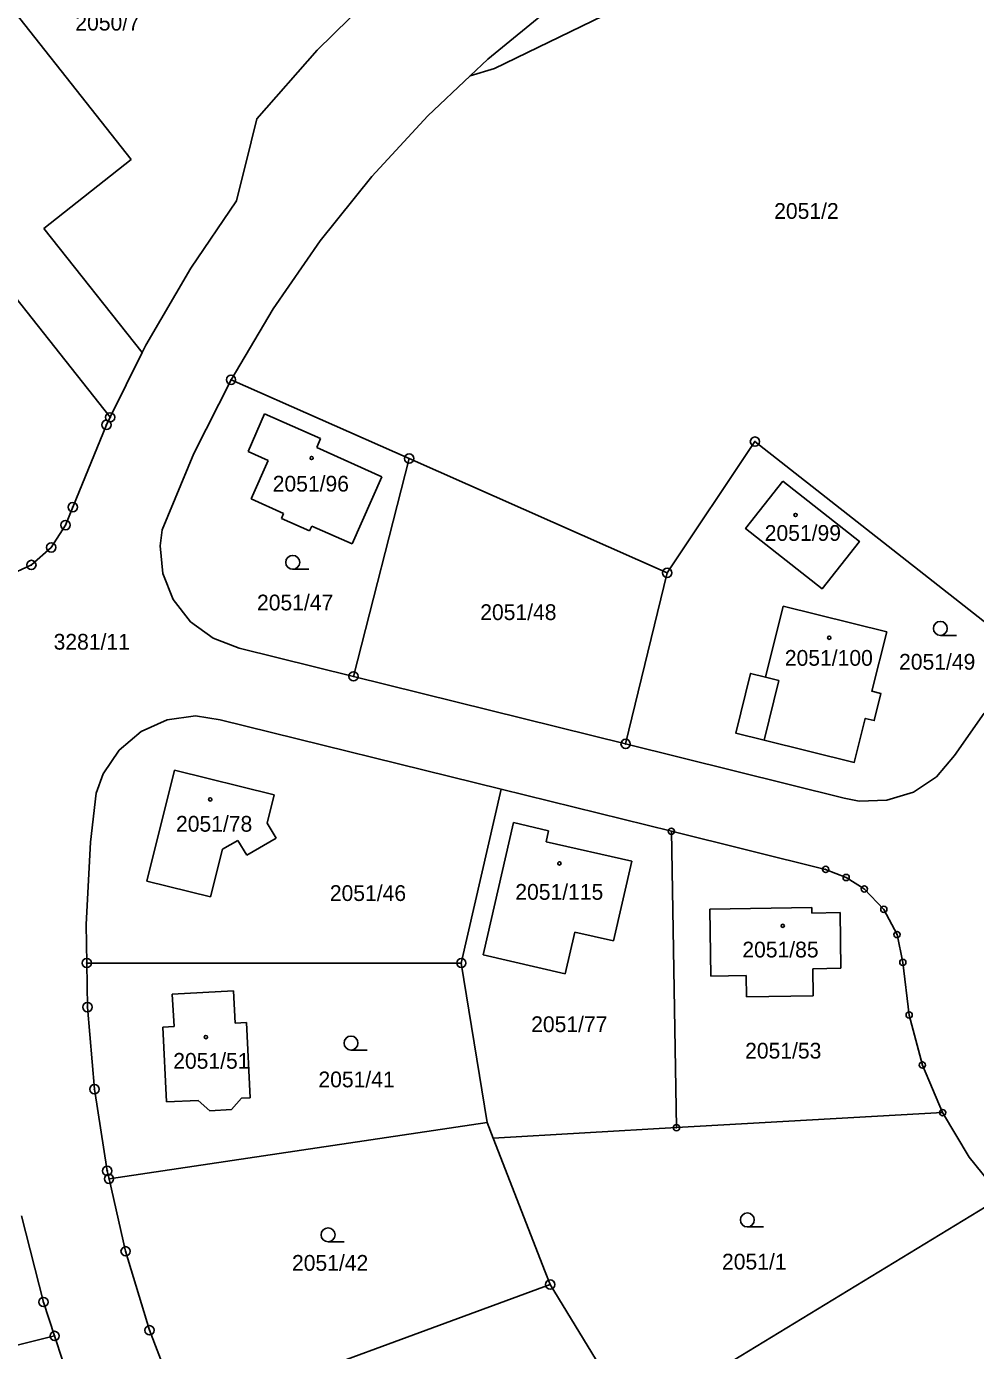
# Model space of a CAD drawing. Extents: x -736345 to -729997, y -1130177 to -1122501.
# Drawn here: x -732866.4 to -732764.1, y -1128105.2 to -1127962.5 of the extents above; entities that cross this region are included whole.
import ezdxf

# ---------------------------------------------------------------- set-up
doc = ezdxf.new("R2010")
doc.units = 0
for name, color, linetype in [('Vrstva 1', 7, 'Continuous'), ('Vrstva 18', 7, 'Continuous'), ('Vrstva 19', 7, 'Continuous'), ('Vrstva 25', 7, 'Continuous'), ('Vrstva 4', 7, 'Continuous')]:
    doc.layers.add(name, color=color, linetype=linetype)

msp = doc.modelspace()

# ---------------------------------------------------------------- linework, layer by layer
at = {"layer": 'Vrstva 1'}
for points in [[(-732786.72, -1127952.76), (-732815.98, -1127966.99)], [(-732872.04, -1127955.41), (-732855.14, -1127976.79)], [(-732835.1, -1127965.03), (-732828.11, -1127958.11)], [(-732816.71, -1127965.99), (-732809.82, -1127960.35)], [(-732835.1, -1127965.03), (-732841.6, -1127972.42)], [(-732818.6, -1127967.78), (-732816.71, -1127965.99)], [(-732823.18, -1127972.09), (-732818.6, -1127967.78)], [(-732815.98, -1127966.99), (-732818.6, -1127967.78)], [(-732841.6, -1127972.42), (-732842.22, -1127974.9)], [(-732829.22, -1127978.63), (-732823.18, -1127972.09)], [(-732842.22, -1127974.9), (-732843.81, -1127981.25)], [(-732855.14, -1127976.79), (-732864.55, -1127984.23)], [(-732834.78, -1127985.58), (-732829.22, -1127978.63)], [(-732876.01, -1127981.07), (-732857.42, -1128004.6)], [(-732848.74, -1127988.53), (-732843.81, -1127981.25)], [(-732864.55, -1127984.23), (-732853.97, -1127997.62)], [(-732839.85, -1127992.9), (-732834.78, -1127985.58)], [(-732853.57, -1127996.81), (-732848.74, -1127988.53)], [(-732844.39, -1128000.55), (-732839.85, -1127992.9)], [(-732857.42, -1128004.6), (-732853.97, -1127997.62)], [(-732853.97, -1127997.62), (-732853.57, -1127996.81)], [(-732848.39, -1128008.51), (-732844.39, -1128000.55)], [(-732844.39, -1128000.55), (-732825.19, -1128009.05)], [(-732857.82, -1128005.41), (-732857.42, -1128004.6)], [(-732842.55, -1128008.28), (-732840.79, -1128004.24)], [(-732834.75, -1128006.9), (-732840.79, -1128004.24)], [(-732861.45, -1128014.29), (-732857.82, -1128005.41)], [(-732834.75, -1128006.9), (-732835.13, -1128007.84)], [(-732835.13, -1128007.84), (-732828.14, -1128011.01)], [(-732797.38, -1128021.37), (-732787.92, -1128007.22)], [(-732757.69, -1128030.98), (-732787.92, -1128007.22)], [(-732851.82, -1128016.72), (-732848.39, -1128008.51)], [(-732842.55, -1128008.28), (-732840.39, -1128009.24)], [(-732840.39, -1128009.24), (-732842.22, -1128013.4)], [(-732831.19, -1128032.53), (-732825.19, -1128009.05)], [(-732825.19, -1128009.05), (-732797.38, -1128021.37)], [(-732831.35, -1128018.23), (-732828.14, -1128011.01)], [(-732784.92, -1128011.49), (-732776.66, -1128017.98), (-732780.68, -1128023.09), (-732788.93, -1128016.6), (-732784.92, -1128011.49)], [(-732838.75, -1128014.97), (-732842.22, -1128013.4)], [(-732861.45, -1128014.29), (-732862.22, -1128016.22)], [(-732838.75, -1128014.97), (-732838.94, -1128015.51)], [(-732862.22, -1128016.22), (-732863.77, -1128018.63)], [(-732838.94, -1128015.51), (-732835.93, -1128016.84)], [(-732835.93, -1128016.84), (-732835.67, -1128016.32)], [(-732831.35, -1128018.23), (-732835.67, -1128016.32)], [(-732852.03, -1128018.44), (-732851.82, -1128016.72)], [(-732863.77, -1128018.63), (-732865.91, -1128020.52)], [(-732851.73, -1128021.45), (-732852.03, -1128018.44)], [(-732865.91, -1128020.52), (-732868.5, -1128021.74)], [(-732850.61, -1128024.25), (-732851.73, -1128021.45)], [(-732797.38, -1128021.37), (-732801.86, -1128039.81)], [(-732848.77, -1128026.64), (-732850.61, -1128024.25)], [(-732784.88, -1128024.97), (-732773.72, -1128027.74), (-732775.31, -1128034.13), (-732774.34, -1128034.38), (-732775.07, -1128037.3), (-732776.04, -1128037.06), (-732777.22, -1128041.81), (-732786.93, -1128039.4)], [(-732786.79, -1128032.62), (-732784.88, -1128024.97)], [(-732846.33, -1128028.43), (-732848.77, -1128026.64)], [(-732843.5, -1128029.48), (-732846.33, -1128028.43)], [(-732831.19, -1128032.53), (-732843.5, -1128029.48)], [(-732786.93, -1128039.4), (-732789.99, -1128038.64), (-732788.39, -1128032.22), (-732786.79, -1128032.62)], [(-732801.86, -1128039.81), (-732831.19, -1128032.53)], [(-732766.4, -1128041.08), (-732763.22, -1128036.5)], [(-732851.27, -1128037.23), (-732854.09, -1128038.49)], [(-732848.21, -1128036.8), (-732851.27, -1128037.23)], [(-732845.55, -1128037.22), (-732848.21, -1128036.8)], [(-732845.55, -1128037.22), (-732815.29, -1128044.7)], [(-732854.09, -1128038.49), (-732856.45, -1128040.48)], [(-732856.45, -1128040.48), (-732858.17, -1128043.04)], [(-732778.31, -1128045.66), (-732801.86, -1128039.81)], [(-732768.34, -1128043.35), (-732766.4, -1128041.08)], [(-732858.17, -1128043.04), (-732858.94, -1128045.11)], [(-732853.46, -1128054.61), (-732850.49, -1128042.66)], [(-732850.49, -1128042.66), (-732839.74, -1128045.31)], [(-732770.84, -1128045), (-732768.34, -1128043.35)], [(-732858.94, -1128045.11), (-732859.52, -1128050.4)], [(-732815.29, -1128044.7), (-732819.57, -1128063.44)], [(-732815.29, -1128044.7), (-732796.93, -1128049.24)], [(-732773.69, -1128045.89), (-732770.84, -1128045)], [(-732839.74, -1128045.31), (-732840.51, -1128048.35)], [(-732778.31, -1128045.66), (-732776.69, -1128045.97)], [(-732776.69, -1128045.97), (-732773.69, -1128045.89)], [(-732840.51, -1128048.35), (-732839.52, -1128049.99)], [(-732817.22, -1128062.56), (-732813.96, -1128048.29)], [(-732813.96, -1128048.29), (-732810.16, -1128049.19)], [(-732810.16, -1128049.19), (-732810.43, -1128050.37)], [(-732796.93, -1128049.24), (-732780.3, -1128053.35)], [(-732796.38, -1128081.19), (-732796.93, -1128049.24)], [(-732859.52, -1128050.4), (-732860.01, -1128059.29)], [(-732843.64, -1128050.22), (-732845.31, -1128051.15)], [(-732842.67, -1128051.82), (-732843.64, -1128050.22)], [(-732839.52, -1128049.99), (-732842.67, -1128051.82)], [(-732810.43, -1128050.37), (-732801.19, -1128052.47)], [(-732845.31, -1128051.15), (-732846.59, -1128056.31)], [(-732801.19, -1128052.47), (-732803.15, -1128061.04)], [(-732778.09, -1128054.22), (-732780.3, -1128053.35)], [(-732846.59, -1128056.31), (-732853.46, -1128054.61)], [(-732776.14, -1128055.45), (-732778.09, -1128054.22)], [(-732774.03, -1128057.66), (-732776.14, -1128055.45)], [(-732781.8, -1128057.46), (-732792.79, -1128057.65)], [(-732792.79, -1128057.65), (-732792.67, -1128064.84)], [(-732781.8, -1128058.07), (-732781.8, -1128057.46)], [(-732778.75, -1128057.99), (-732781.8, -1128058.07)], [(-732778.67, -1128064.01), (-732778.75, -1128057.99)], [(-732772.6, -1128060.37), (-732774.03, -1128057.66)], [(-732860.01, -1128059.29), (-732859.94, -1128063.44)], [(-732807.35, -1128060.1), (-732808.37, -1128064.59)], [(-732803.15, -1128061.04), (-732807.35, -1128060.1)], [(-732771.98, -1128063.37), (-732772.6, -1128060.37)], [(-732859.94, -1128063.44), (-732859.87, -1128068.19)], [(-732819.57, -1128063.44), (-732859.94, -1128063.44)], [(-732816.78, -1128080.64), (-732819.57, -1128063.44)], [(-732808.37, -1128064.59), (-732817.22, -1128062.56)], [(-732771.3, -1128069.05), (-732771.98, -1128063.37)], [(-732792.67, -1128064.84), (-732788.88, -1128064.79)], [(-732788.88, -1128064.79), (-732788.84, -1128067.09)], [(-732781.7, -1128064.08), (-732778.67, -1128064.01)], [(-732781.65, -1128066.97), (-732781.7, -1128064.08)], [(-732850.73, -1128066.78), (-732844.13, -1128066.44)], [(-732844.13, -1128066.44), (-732843.95, -1128069.94)], [(-732850.52, -1128070.27), (-732850.73, -1128066.78)], [(-732788.84, -1128067.09), (-732781.65, -1128066.97)], [(-732859.87, -1128068.19), (-732859.11, -1128077.05)], [(-732769.87, -1128074.44), (-732771.3, -1128069.05)], [(-732851.74, -1128070.34), (-732850.52, -1128070.27)], [(-732851.33, -1128078.42), (-732851.74, -1128070.34)], [(-732843.95, -1128069.94), (-732842.73, -1128069.86)], [(-732842.73, -1128069.86), (-732842.33, -1128077.96)], [(-732767.7, -1128079.57), (-732769.87, -1128074.44)], [(-732859.11, -1128077.05), (-732857.74, -1128085.85)], [(-732843.25, -1128078), (-732844.35, -1128079.22)], [(-732842.33, -1128077.96), (-732843.25, -1128078)], [(-732847.92, -1128078.25), (-732851.33, -1128078.42)], [(-732846.67, -1128079.39), (-732847.92, -1128078.25)], [(-732844.35, -1128079.22), (-732846.67, -1128079.39)], [(-732857.54, -1128086.71), (-732816.78, -1128080.64)], [(-732816.14, -1128082.31), (-732816.78, -1128080.64)], [(-732767.7, -1128079.57), (-732796.38, -1128081.19)], [(-732764.84, -1128084.36), (-732767.7, -1128079.57)], [(-732816.14, -1128082.31), (-732796.38, -1128081.19)], [(-732810.53, -1128096.75), (-732816.14, -1128082.31)], [(-732761.35, -1128088.7), (-732764.84, -1128084.36)], [(-732857.74, -1128085.85), (-732857.54, -1128086.71)], [(-732857.54, -1128086.71), (-732855.75, -1128094.52)], [(-732761.35, -1128088.7), (-732801.01, -1128112.82)], [(-732866.96, -1128090.68), (-732864.61, -1128099.99)], [(-732855.75, -1128094.52), (-732853.17, -1128103.04)], [(-732809.99, -1128098.11), (-732810.53, -1128096.75)], [(-732809.99, -1128098.11), (-732849.4, -1128112.63)], [(-732801.01, -1128112.82), (-732809.99, -1128098.11)], [(-732864.61, -1128099.99), (-732863.4, -1128103.65)], [(-732884.68, -1128108.97), (-732863.4, -1128103.65)], [(-732863.4, -1128103.65), (-732861.62, -1128109.11)], [(-732853.17, -1128103.04), (-732849.99, -1128111.35)]]:
    msp.add_lwpolyline(points, dxfattribs=at)
at = {"layer": 'Vrstva 25'}
for points in [[(-732837.74, -1128020.99), (-732835.99, -1128020.99)], [(-732767.94, -1128028.11), (-732766.19, -1128028.11)], [(-732831.46, -1128072.82), (-732829.71, -1128072.82)], [(-732788.74, -1128091.89), (-732786.99, -1128091.89)], [(-732833.93, -1128093.49), (-732832.18, -1128093.49)]]:
    msp.add_lwpolyline(points, dxfattribs=at)
for centre, radius in [((-732844.39, -1128000.55), 0.5), ((-732844.39, -1128000.55), 0.032), ((-732857.82, -1128005.41), 0.5), ((-732857.42, -1128004.6), 0.5), ((-732857.42, -1128004.6), 0.032), ((-732857.82, -1128005.41), 0.032), ((-732787.92, -1128007.22), 0.5), ((-732787.92, -1128007.22), 0.032), ((-732835.7, -1128008.99), 0.175), ((-732825.19, -1128009.05), 0.5), ((-732825.19, -1128009.05), 0.032), ((-732861.45, -1128014.29), 0.5), ((-732861.45, -1128014.29), 0.032), ((-732783.54, -1128015.13), 0.175), ((-732862.22, -1128016.22), 0.5), ((-732862.22, -1128016.22), 0.032), ((-732863.77, -1128018.63), 0.5), ((-732863.77, -1128018.63), 0.032), ((-732837.74, -1128020.24), 0.75), ((-732865.91, -1128020.52), 0.5), ((-732865.91, -1128020.52), 0.032), ((-732797.38, -1128021.37), 0.5), ((-732797.38, -1128021.37), 0.032), ((-732767.94, -1128027.36), 0.75), ((-732779.92, -1128028.37), 0.175), ((-732831.19, -1128032.53), 0.5), ((-732831.19, -1128032.53), 0.032), ((-732801.86, -1128039.81), 0.5), ((-732801.86, -1128039.81), 0.032), ((-732846.63, -1128045.8), 0.175), ((-732796.929, -1128049.239), 0.336), ((-732796.929, -1128049.239), 0.0215), ((-732808.99, -1128052.7), 0.175), ((-732780.299, -1128053.35), 0.336), ((-732780.299, -1128053.35), 0.0215), ((-732778.09, -1128054.22), 0.336), ((-732778.09, -1128054.22), 0.0215), ((-732776.14, -1128055.45), 0.336), ((-732776.14, -1128055.45), 0.0215), ((-732774.03, -1128057.66), 0.336), ((-732774.03, -1128057.66), 0.0215), ((-732784.92, -1128059.43), 0.175), ((-732772.6, -1128060.37), 0.336), ((-732772.6, -1128060.37), 0.0215), ((-732859.94, -1128063.44), 0.5), ((-732859.94, -1128063.44), 0.032), ((-732819.57, -1128063.44), 0.5), ((-732819.57, -1128063.44), 0.032), ((-732771.98, -1128063.37), 0.336), ((-732771.98, -1128063.37), 0.0215), ((-732859.87, -1128068.19), 0.5), ((-732859.87, -1128068.19), 0.032), ((-732771.299, -1128069.049), 0.336), ((-732771.299, -1128069.049), 0.0215), ((-732847.1, -1128071.43), 0.175), ((-732831.46, -1128072.07), 0.75), ((-732769.87, -1128074.44), 0.336), ((-732769.87, -1128074.44), 0.0215), ((-732859.11, -1128077.05), 0.5), ((-732859.11, -1128077.05), 0.032), ((-732767.699, -1128079.569), 0.336), ((-732796.38, -1128081.19), 0.336), ((-732767.699, -1128079.569), 0.0215), ((-732796.38, -1128081.19), 0.0215), ((-732857.74, -1128085.85), 0.5), ((-732857.54, -1128086.71), 0.5), ((-732857.74, -1128085.85), 0.032), ((-732857.54, -1128086.71), 0.032), ((-732788.74, -1128091.14), 0.75), ((-732833.93, -1128092.74), 0.75), ((-732855.75, -1128094.52), 0.5), ((-732855.75, -1128094.52), 0.032), ((-732809.99, -1128098.11), 0.5), ((-732809.99, -1128098.11), 0.032), ((-732864.61, -1128099.99), 0.5), ((-732864.61, -1128099.99), 0.032), ((-732863.4, -1128103.65), 0.5), ((-732863.4, -1128103.65), 0.032), ((-732853.17, -1128103.04), 0.5), ((-732853.17, -1128103.04), 0.032)]:
    msp.add_circle(centre, radius, dxfattribs=at)
at = {"layer": 'Vrstva 4'}
for points in [[(-732785.33, -1128032.98), (-732786.93, -1128039.4)], [(-732785.33, -1128032.98), (-732786.79, -1128032.62)]]:
    msp.add_lwpolyline(points, dxfattribs=at)

# ---------------------------------------------------------------- texts
at = {"layer": 'Vrstva 18'}
for s, p in [('2050/7', (-732861.17, -1127962.9)), ('2051/2', (-732785.85, -1127983.2)), ('2051/47', (-732841.59, -1128025.42)), ('2051/48', (-732817.53, -1128026.46)), ('3281/11', (-732863.51, -1128029.65)), ('2051/49', (-732772.388, -1128031.81)), ('2051/46', (-732833.74, -1128056.75)), ('2051/77', (-732812.04, -1128070.89)), ('2051/53', (-732788.98, -1128073.74)), ('2051/41', (-732834.97, -1128076.84)), ('2051/42', (-732837.82, -1128096.62)), ('2051/1', (-732791.47, -1128096.49))]:
    msp.add_text(s, height=1.7, dxfattribs=at).set_placement(p)
at = {"layer": 'Vrstva 19'}
for s, p in [('2051/96', (-732839.898, -1128012.61)), ('2051/99', (-732786.868, -1128017.92)), ('2051/100', (-732784.699, -1128031.39)), ('2051/78', (-732850.32, -1128049.28)), ('2051/115', (-732813.749, -1128056.62)), ('2051/85', (-732789.28, -1128062.84)), ('2051/51', (-732850.62, -1128074.84))]:
    msp.add_text(s, height=1.7, dxfattribs=at).set_placement(p)

doc.saveas('drawing.dxf')
